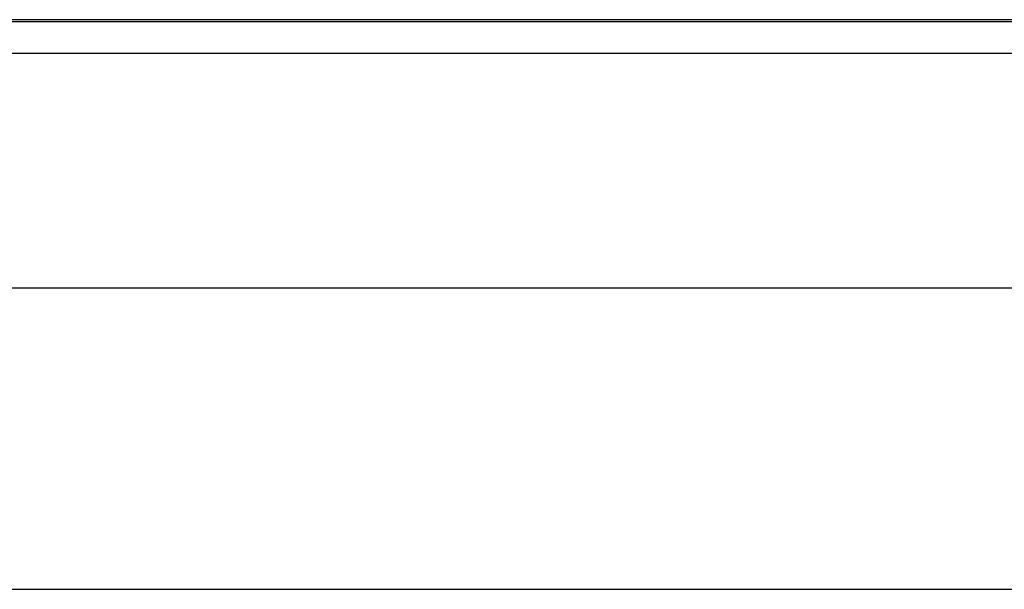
# Model space of a CAD drawing. Header units: millimetres. Extents: x -429 to 422, y -262 to 259.
# Tile 1013 of 1056: x 298.55 to 313.26, y 186.06 to 194.56. Entities that reach past the tile are written whole.
import ezdxf

# ---------------------------------------------------------------- set-up
doc = ezdxf.new("R2010")
doc.units = ezdxf.units.MM
doc.layers.add('Default', color=7, linetype='Continuous', true_color=0x000000)

msp = doc.modelspace()

# ---------------------------------------------------------------- linework, layer by layer
at = {"layer": 'Default'}
for p, q in [((420.873, 194.565, 885.322), (-427.127, 194.565, 885.322)), ((-418.127, 190.565, 780.822), (411.873, 190.565, 780.822)), ((-418.127, 190.565, 873.822), (411.873, 190.565, 873.822))]:
    msp.add_line(p, q, dxfattribs=at)
for points in [[(411.873, 194.531, 771.822), (-3.127, 194.531, 771.822), (-418.127, 194.531, 771.822)], [(411.873, 194.531, 780.822), (-3.127, 194.531, 780.822), (-418.127, 194.531, 780.822)], [(-427.127, 194.065, 885.822), (-3.127, 194.065, 885.822), (420.873, 194.065, 885.822)], [(-418.127, 186.065, 780.822), (-3.127, 186.065, 780.822), (411.873, 186.065, 780.822)], [(-418.127, 186.065, 873.822), (-3.127, 186.065, 873.822), (411.873, 186.065, 873.822)], [(-418.127, 186.065, 827.322), (-3.127, 186.065, 827.322), (411.873, 186.065, 827.322)]]:
    msp.add_open_spline(points, degree=2, dxfattribs=at)

doc.saveas('drawing.dxf')
